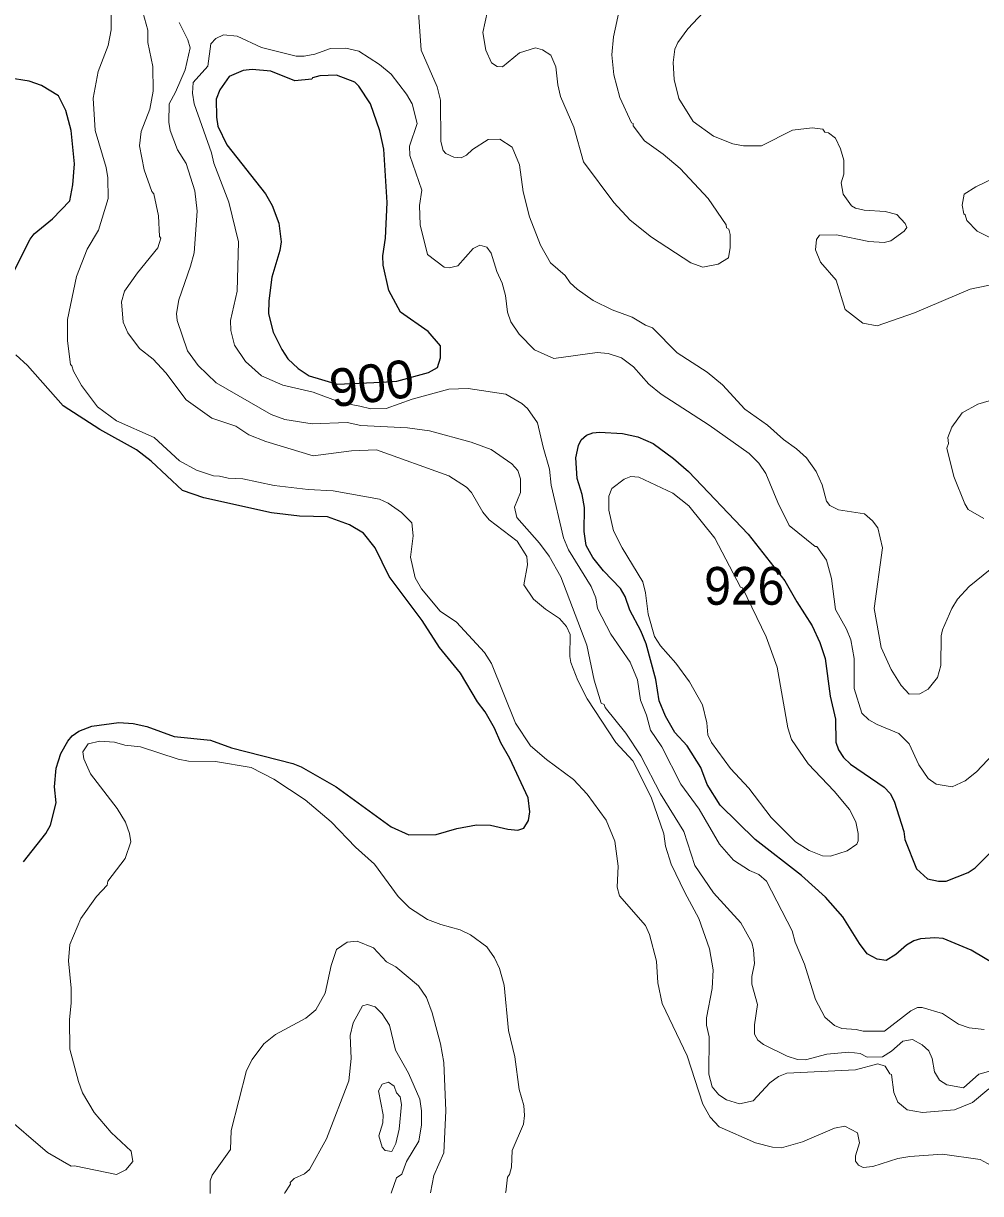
# Model space of a CAD drawing. Extents: x 447.8 to 473.9, y 7733.1 to 7760.8.
# Drawn here: x 454.554 to 456.578, y 7733.099 to 7735.573 of the extents above; entities that cross this region are included whole.
import ezdxf
from ezdxf.enums import TextEntityAlignment as Align

# ---------------------------------------------------------------- set-up
doc = ezdxf.new("R2010")
doc.units = 0
doc.header["$LTSCALE"] = 0.032
doc.layers.add('1', color=7, linetype='Continuous', lineweight=25)
doc.layers.add('2', color=7, linetype='Continuous', lineweight=13)
doc.layers.add('21', color=7, linetype='Continuous')
doc.layers.add('61', color=7, linetype='Continuous')

msp = doc.modelspace()

# ---------------------------------------------------------------- linework, layer by layer
at = {"layer": '1'}
for points in [[(454.5353, 7735.0519), (454.5682, 7735.1168), (454.577, 7735.1286), (454.6155, 7735.1601), (454.6523, 7735.1983), (454.6586, 7735.2323), (454.6625, 7735.2765), (454.6551, 7735.3472), (454.6439, 7735.3893), (454.6281, 7735.4203), (454.5924, 7735.4417), (454.566, 7735.4514), (454.522, 7735.458)], [(455.4705, 7733.871), (455.5123, 7733.8788), (455.5419, 7733.878), (455.5785, 7733.8693), (455.5996, 7733.8677), (455.6123, 7733.8718), (455.6222, 7733.8877), (455.6253, 7733.9061), (455.6215, 7733.9361), (455.5826, 7734.0187), (455.564, 7734.0518), (455.5501, 7734.083), (455.5303, 7734.1178), (455.5142, 7734.1385), (455.4785, 7734.1992), (455.4343, 7734.2535), (455.3974, 7734.3104), (455.3275, 7734.4041), (455.2976, 7734.4645), (455.2733, 7734.4953), (455.2434, 7734.5131), (455.1972, 7734.5297), (455.1382, 7734.5313), (455.0786, 7734.5386), (454.9356, 7734.5703), (454.8908, 7734.5855), (454.824, 7734.6476), (454.7935, 7734.6714), (454.7158, 7734.7148), (454.638, 7734.7644), (454.5626, 7734.8502), (454.5383, 7734.8728)], [(456.3784, 7733.592), (456.3592, 7733.5948), (456.3386, 7733.6059), (456.3221, 7733.6274), (456.287, 7733.6843), (456.2503, 7733.726), (456.1995, 7733.7712), (456.1017, 7733.8474), (456.0274, 7733.92), (456.0003, 7733.9642), (455.9868, 7733.9999), (455.9577, 7734.0459), (455.9319, 7734.0738), (455.9121, 7734.1084), (455.8986, 7734.1406), (455.8916, 7734.186), (455.8711, 7734.2612), (455.8595, 7734.289), (455.8363, 7734.3323), (455.8264, 7734.3615), (455.8166, 7734.3785), (455.7807, 7734.4159), (455.7583, 7734.4438), (455.744, 7734.4692), (455.7401, 7734.499), (455.7407, 7734.5494), (455.736, 7734.5775), (455.7254, 7734.6113), (455.7224, 7734.6546), (455.728, 7734.6808), (455.7339, 7734.6928), (455.7447, 7734.7024), (455.7583, 7734.7077), (455.772, 7734.7093), (455.8212, 7734.7061), (455.8533, 7734.6988), (455.8857, 7734.6848), (455.9288, 7734.6535), (455.9605, 7734.6257), (456.0867, 7734.4932), (456.1639, 7734.3947), (456.1893, 7734.3503), (456.2223, 7734.2992), (456.2383, 7734.264), (456.2495, 7734.2307), (456.26, 7734.1506), (456.2713, 7734.1021), (456.2722, 7734.0537), (456.2778, 7734.0376), (456.2884, 7734.0213), (456.303, 7734.0069), (456.374, 7733.958), (456.3867, 7733.9446), (456.3956, 7733.9286), (456.4156, 7733.8644), (456.4183, 7733.8477), (456.4428, 7733.7857), (456.4656, 7733.7642), (456.4891, 7733.7595), (456.5054, 7733.7595), (456.5516, 7733.7777), (456.5666, 7733.7878), (456.6406, 7733.8626)], [(454.5541, 7733.8003), (454.6012, 7733.8606), (454.6115, 7733.8781), (454.6233, 7733.9253), (454.6201, 7733.9591), (454.6233, 7733.9988), (454.6336, 7734.0293), (454.6478, 7734.0559), (454.6575, 7734.067), (454.6711, 7734.0766), (454.699, 7734.0874), (454.756, 7734.0953), (454.786, 7734.0928), (454.8148, 7734.0863), (454.8731, 7734.0653), (454.9495, 7734.0576), (454.9945, 7734.0418), (455.1239, 7734.0086), (455.1418, 7734.0012)], [(455.1418, 7734.0012), (455.2152, 7733.959), (455.3317, 7733.8743), (455.3688, 7733.8573), (455.4269, 7733.8581), (455.4705, 7733.871)], [(456.4815, 7733.64), (456.451, 7733.6376), (456.4372, 7733.6336), (456.4213, 7733.6239), (456.3993, 7733.6044), (456.3784, 7733.592)], [(456.6137, 7733.5803), (456.558, 7733.6137), (456.499, 7733.6384), (456.4815, 7733.64)]]:
    msp.add_lwpolyline(points, dxfattribs=at)
msp.add_lwpolyline([(455.3267, 7735.0083), (455.315, 7735.0624), (455.3143, 7735.0819), (455.3198, 7735.1194), (455.323, 7735.1948), (455.3166, 7735.3073), (455.3077, 7735.3461), (455.2878, 7735.4035), (455.2634, 7735.4404), (455.2546, 7735.4492), (455.2164, 7735.4636), (455.1806, 7735.4624), (455.1656, 7735.4581), (455.1642, 7735.4555), (455.1283, 7735.4516), (455.0774, 7735.4723), (455.0382, 7735.4756), (455.019, 7735.4739), (454.9889, 7735.4612), (454.9697, 7735.4326), (454.9616, 7735.4131), (454.9623, 7735.375), (454.9654, 7735.3562), (454.9843, 7735.3167), (455.0659, 7735.2132), (455.0804, 7735.1883), (455.0945, 7735.1506), (455.0994, 7735.1117), (455.0963, 7735.0929), (455.0795, 7735.0367), (455.0728, 7734.987), (455.0722, 7734.9591), (455.082, 7734.9206), (455.1003, 7734.8838), (455.1134, 7734.8639), (455.1353, 7734.8436), (455.1585, 7734.8281), (455.2176, 7734.8104), (455.3103, 7734.815), (455.3439, 7734.8167), (455.4107, 7734.8352), (455.4297, 7734.8458), (455.4361, 7734.8665), (455.4358, 7734.8917), (455.4101, 7734.9219), (455.3512, 7734.9629)], close=True, dxfattribs=at)
at = {"layer": '2'}
for points in [[(455.824, 7735.6464), (455.8017, 7735.5449), (455.7985, 7735.5068), (455.8029, 7735.4647), (455.815, 7735.417), (455.84, 7735.363), (455.8432, 7735.3617), (455.8437, 7735.3566), (455.8676, 7735.3247), (455.9069, 7735.2966), (455.943, 7735.2662), (456.0018, 7735.2034), (456.0405, 7735.1475), (456.0409, 7735.1413), (456.0455, 7735.1382), (456.0484, 7735.1268), (456.0485, 7735.0998), (456.0451, 7735.0779), (456.0234, 7735.0639), (455.9908, 7735.0581), (455.9658, 7735.0673), (455.8821, 7735.1211), (455.8375, 7735.1576), (455.8027, 7735.1949), (455.7386, 7735.2806), (455.7182, 7735.3538), (455.6899, 7735.4191), (455.6839, 7735.4432), (455.6799, 7735.4813), (455.6693, 7735.5059), (455.6519, 7735.5176), (455.6368, 7735.5218), (455.6029, 7735.5109), (455.5675, 7735.4814), (455.5558, 7735.4824), (455.5437, 7735.4902), (455.5317, 7735.5166), (455.5259, 7735.5539), (455.5451, 7735.6452)], [(456.6003, 7733.158), (456.5775, 7733.1711), (456.4973, 7733.1824), (456.4288, 7733.1776), (456.4034, 7733.1728), (456.3502, 7733.1559), (456.3296, 7733.1544), (456.3202, 7733.1591), (456.3139, 7733.1672), (456.314, 7733.179), (456.3219, 7733.2063), (456.3178, 7733.2277), (456.2909, 7733.2415), (456.2692, 7733.2372), (456.2018, 7733.2085), (456.1575, 7733.196), (456.138, 7733.1968), (456.1021, 7733.2063), (456.0256, 7733.2404), (456.0064, 7733.2606), (455.9911, 7733.2883), (455.958, 7733.3901), (455.9048, 7733.5012), (455.8955, 7733.5447), (455.893, 7733.5903), (455.8784, 7733.6467), (455.8697, 7733.6656), (455.8146, 7733.7285), (455.8095, 7733.747), (455.812, 7733.7914), (455.8048, 7733.8441), (455.7863, 7733.8888), (455.7461, 7733.9433), (455.7174, 7733.9743), (455.66, 7734.0165), (455.6267, 7734.0459), (455.5947, 7734.094), (455.5443, 7734.2195), (455.5289, 7734.2431), (455.4697, 7734.3069), (455.4356, 7734.3307), (455.3957, 7734.378), (455.3827, 7734.401), (455.3728, 7734.4448), (455.3784, 7734.4901), (455.3753, 7734.5171), (455.3538, 7734.539), (455.3255, 7734.5586), (455.3069, 7734.5672), (455.2094, 7734.5851), (455.1563, 7734.5876), (455.0847, 7734.5964), (455.0183, 7734.6106), (454.9868, 7734.6114), (454.9687, 7734.6163), (454.9563, 7734.6164), (454.9199, 7734.6283), (454.884, 7734.6481), (454.8303, 7734.6978), (454.751, 7734.7328), (454.7106, 7734.7627), (454.6767, 7734.8077), (454.6602, 7734.8379), (454.6568, 7734.8495), (454.6534, 7734.8518), (454.6474, 7734.9022), (454.6477, 7734.9471), (454.6667, 7735.0382), (454.6892, 7735.096), (454.713, 7735.1361), (454.7331, 7735.2031), (454.7323, 7735.2468), (454.7292, 7735.2685), (454.7059, 7735.3471), (454.7019, 7735.4154), (454.7124, 7735.4715), (454.733, 7735.5266), (454.7394, 7735.5599), (454.7396, 7735.6046)], [(454.803, 7735.6096), (454.8172, 7735.5594), (454.8173, 7735.533), (454.8277, 7735.482), (454.8285, 7735.43), (454.8212, 7735.3919), (454.803, 7735.3451), (454.7997, 7735.3146), (454.8093, 7735.264), (454.8255, 7735.2176)], [(456.6141, 7735.0235), (456.5564, 7735.0114), (456.4384, 7734.9613), (456.3595, 7734.9338), (456.3292, 7734.9394), (456.2921, 7734.9686), (456.273, 7735.0304), (456.2396, 7735.0682), (456.2293, 7735.0943), (456.2312, 7735.1162), (456.2373, 7735.1254), (456.2737, 7735.1261), (456.3419, 7735.1122), (456.3743, 7735.1102), (456.3884, 7735.1134), (456.4164, 7735.1341), (456.4219, 7735.1418), (456.4185, 7735.1505), (456.4009, 7735.169), (456.3764, 7735.1759), (456.3323, 7735.1785), (456.314, 7735.1825), (456.305, 7735.1873), (456.2879, 7735.212), (456.2834, 7735.2365), (456.289, 7735.2544), (456.2889, 7735.284), (456.2823, 7735.308), (456.2711, 7735.3307), (456.2569, 7735.3417), (456.2491, 7735.3435), (456.2443, 7735.3496), (456.2219, 7735.3522), (456.1803, 7735.3473), (456.1149, 7735.3144), (456.077, 7735.3146), (456.0543, 7735.3186), (456.0135, 7735.3352), (455.9705, 7735.3662), (455.9404, 7735.4148), (455.9301, 7735.4548), (455.9283, 7735.4907), (455.9315, 7735.519), (455.9378, 7735.533), (455.9593, 7735.562), (456.0026, 7735.6085)], [(455.3897, 7735.5966), (455.3954, 7735.517), (455.4288, 7735.439), (455.436, 7735.4107), (455.437, 7735.3234), (455.442, 7735.3048), (455.4472, 7735.2982), (455.4642, 7735.2907), (455.4797, 7735.289), (455.4914, 7735.2945), (455.5041, 7735.307), (455.537, 7735.3279), (455.5614, 7735.3287), (455.5879, 7735.3116), (455.603, 7735.2745), (455.6109, 7735.2172), (455.6244, 7735.1644), (455.6476, 7735.1041), (455.6689, 7735.0672), (455.6996, 7735.0406), (455.7103, 7735.0251), (455.7249, 7735.0113), (455.7592, 7734.9871), (455.7994, 7734.9678), (455.8414, 7734.9524), (455.8699, 7734.9349), (455.8842, 7734.9297), (455.9367, 7734.8771), (456.0003, 7734.8362), (456.0322, 7734.809), (456.0795, 7734.7577), (456.1274, 7734.7239), (456.1616, 7734.6935), (456.1891, 7734.6738), (456.2098, 7734.6545), (456.2306, 7734.6256), (456.2431, 7734.5978), (456.2522, 7734.5629), (456.2595, 7734.5539), (456.2774, 7734.5447), (456.3327, 7734.5361), (456.3498, 7734.5217), (456.3606, 7734.5066), (456.3707, 7734.4644), (456.3532, 7734.3363), (456.3681, 7734.2539), (456.3892, 7734.2074), (456.4101, 7734.1734), (456.4274, 7734.1549), (456.4496, 7734.1556), (456.4672, 7734.1655), (456.4869, 7734.19), (456.4942, 7734.2158), (456.4951, 7734.2784), (456.4979, 7734.2912), (456.5176, 7734.3362), (456.5291, 7734.3556)], [(454.9076, 7735.0597), (454.9149, 7735.0885), (454.9214, 7735.1762), (454.9166, 7735.2191), (454.8982, 7735.2768), (454.8797, 7735.3061), (454.8644, 7735.3469), (454.8614, 7735.3647), (454.8623, 7735.4034), (454.876, 7735.4278), (454.8965, 7735.4753), (454.9069, 7735.5218), (454.9019, 7735.5388), (454.8834, 7735.575)], [(454.9438, 7735.4829), (454.9502, 7735.5301), (454.9613, 7735.5411), (454.9771, 7735.5493), (455.0064, 7735.5461), (455.0574, 7735.5223), (455.1308, 7735.5038), (455.1479, 7735.5038), (455.1703, 7735.5086), (455.2035, 7735.5206), (455.2357, 7735.5213), (455.2637, 7735.5145), (455.3071, 7735.4866), (455.3319, 7735.466), (455.3644, 7735.4236), (455.3759, 7735.4035), (455.387, 7735.3614), (455.3705, 7735.3141), (455.3711, 7735.2937), (455.3967, 7735.221), (455.392, 7735.1883), (455.3928, 7735.1474), (455.4089, 7735.0845), (455.4438, 7735.0579), (455.4541, 7735.0565), (455.4731, 7735.0608), (455.5053, 7735.0974), (455.5192, 7735.1043), (455.5338, 7735.1004), (455.5435, 7735.0875), (455.5554, 7735.0486), (455.5662, 7735.0243), (455.5736, 7734.9978), (455.5779, 7734.963), (455.5851, 7734.9422), (455.6023, 7734.9159), (455.6352, 7734.8831), (455.676, 7734.8649), (455.7676, 7734.8776), (455.7904, 7734.8752), (455.8192, 7734.8663), (455.8441, 7734.8472), (455.8767, 7734.8106), (455.9026, 7734.7894), (456.0041, 7734.7237), (456.0888, 7734.6642), (456.1094, 7734.6436), (456.1242, 7734.6219), (456.1495, 7734.5602), (456.1734, 7734.5118), (456.2284, 7734.467), (456.232, 7734.467), (456.2521, 7734.4384), (456.2628, 7734.3994), (456.2715, 7734.3339), (456.2946, 7734.2925), (456.3038, 7734.2701), (456.3106, 7734.2303), (456.3107, 7734.1671), (456.3273, 7734.1149), (456.3421, 7734.1007), (456.3597, 7734.0905), (456.4052, 7734.072), (456.4269, 7734.0501), (456.4477, 7734.0055), (456.4675, 7733.9768), (456.4846, 7733.9647), (456.5182, 7733.9591), (456.5455, 7733.9716), (456.5693, 7733.9908), (456.629, 7734.0535)], [(454.957, 7735.2776), (454.9518, 7735.2997), (454.9152, 7735.4032), (454.9119, 7735.4256), (454.9128, 7735.4484), (454.9438, 7735.4829)], [(456.5859, 7733.4461), (456.5542, 7733.4491), (456.5313, 7733.4571), (456.4975, 7733.4797), (456.4549, 7733.4926), (456.4449, 7733.4925), (456.4309, 7733.4853), (456.3752, 7733.4421), (456.3297, 7733.4421), (456.315, 7733.446), (456.2851, 7733.4483), (456.2696, 7733.4545), (456.249, 7733.472), (456.2294, 7733.5092), (456.2055, 7733.5839), (456.1859, 7733.6309), (456.1798, 7733.6547), (456.1253, 7733.7597), (456.1094, 7733.7738), (456.0896, 7733.7823), (456.056, 7733.8041), (456.0264, 7733.8378), (455.9831, 7733.9119), (455.944, 7733.9644), (455.9044, 7734.0437), (455.8802, 7734.0787), (455.8718, 7734.1108), (455.8593, 7734.1422), (455.8525, 7734.1856), (455.8375, 7734.2223), (455.7964, 7734.2818), (455.7683, 7734.3363), (455.7643, 7734.3587), (455.755, 7734.3825), (455.7068, 7734.4599), (455.6964, 7734.4856), (455.6702, 7734.5968), (455.6669, 7734.6307), (455.6529, 7734.6774), (455.6413, 7734.7285), (455.6198, 7734.7588), (455.6082, 7734.7693), (455.5745, 7734.789), (455.4944, 7734.8016), (455.4538, 7734.7999), (455.3765, 7734.7789), (455.321, 7734.7591), (455.2886, 7734.7584), (455.2653, 7734.7637), (455.225, 7734.772), (455.1667, 7734.7935), (455.103, 7734.8086), (455.0573, 7734.8278), (455.0236, 7734.8582), (455.0004, 7734.8929), (454.9929, 7734.9238), (454.9921, 7734.9454), (455.0064, 7735.0075), (455.0088, 7735.1117), (454.9887, 7735.1955), (454.957, 7735.2776)], [(456.6045, 7735.2454), (456.5682, 7735.2281), (456.5438, 7735.212), (456.5391, 7735.189), (456.5424, 7735.1705), (456.5454, 7735.1686), (456.5492, 7735.1569), (456.5706, 7735.134), (456.605, 7735.117)], [(454.8255, 7735.2176), (454.8301, 7735.2132), (454.8399, 7735.1666), (454.8422, 7735.1225), (454.8444, 7735.119), (454.8384, 7735.099)], [(454.8384, 7735.099), (454.7952, 7735.0462), (454.7676, 7735.0075), (454.7616, 7734.9847), (454.765, 7734.9415), (454.775, 7734.9189), (454.7999, 7734.8862), (454.8283, 7734.8634), (454.8555, 7734.8346), (454.8981, 7734.7776), (454.9523, 7734.7389), (455.0035, 7734.7219), (455.0308, 7734.7036), (455.0671, 7734.6891), (455.1667, 7734.6589), (455.2478, 7734.6692), (455.3005, 7734.6715), (455.4534, 7734.6164), (455.4908, 7734.5929), (455.5017, 7734.5812), (455.5258, 7734.5399), (455.5393, 7734.5236), (455.5982, 7734.4782), (455.6189, 7734.4458), (455.6204, 7734.4287), (455.6126, 7734.3865), (455.6328, 7734.3556), (455.658, 7734.3345), (455.6876, 7734.3151), (455.7028, 7734.2979), (455.7103, 7734.2814), (455.7095, 7734.2345), (455.7119, 7734.2216), (455.7267, 7734.1842), (455.7465, 7734.1448), (455.8068, 7734.0527), (455.8431, 7734.0138), (455.8814, 7733.9373), (455.9082, 7733.8596), (455.9116, 7733.8333), (455.9242, 7733.7955), (455.9526, 7733.7355), (455.9826, 7733.6804), (456.0047, 7733.6164), (456.0124, 7733.5722), (456.0108, 7733.5323), (455.9989, 7733.4704), (455.9989, 7733.4553), (456.0044, 7733.4304), (456.0036, 7733.3516), (456.0106, 7733.3249), (456.025, 7733.3077), (456.0408, 7733.2969), (456.0685, 7733.289), (456.0971, 7733.295), (456.1323, 7733.3334), (456.151, 7733.3465), (456.1688, 7733.3534), (456.3138, 7733.3603), (456.3611, 7733.3731), (456.3767, 7733.3685), (456.3864, 7733.3521), (456.3899, 7733.3504), (456.395, 7733.3128), (456.4029, 7733.2922), (456.4232, 7733.276), (456.4554, 7733.2705), (456.5227, 7733.2761), (456.561, 7733.2916), (456.5955, 7733.3203)], [(454.9237, 7734.85), (454.9013, 7734.8811), (454.879, 7734.9454), (454.8775, 7734.9602), (454.8825, 7734.989), (454.9076, 7735.0597)], [(456.6025, 7733.3593), (456.5744, 7733.3514), (456.542, 7733.3222), (456.5071, 7733.329), (456.4912, 7733.3389), (456.4807, 7733.3563), (456.4758, 7733.3848), (456.4686, 7733.4008), (456.4544, 7733.4137), (456.4345, 7733.4244), (456.4136, 7733.4213), (456.3898, 7733.4), (456.3707, 7733.3884), (456.3381, 7733.3874), (456.3236, 7733.3948), (456.2999, 7733.3979), (456.253, 7733.3939), (456.2076, 7733.382), (456.1912, 7733.3828), (456.1691, 7733.3898), (456.1188, 7733.4145), (456.1069, 7733.4232), (456.0999, 7733.4359), (456.0999, 7733.456), (456.1062, 7733.4989), (456.0943, 7733.5419), (456.0944, 7733.5579), (456.0998, 7733.5855), (456.0982, 7733.6143), (456.0945, 7733.6301), (456.0714, 7733.6714), (456.0135, 7733.7352), (455.9738, 7733.7927), (455.9507, 7733.8644), (455.9014, 7733.9439), (455.8595, 7734.0244), (455.8277, 7734.0722), (455.784, 7734.1269), (455.7823, 7734.1329), (455.7762, 7734.1356), (455.7612, 7734.1848), (455.7456, 7734.2585), (455.6909, 7734.4034), (455.6657, 7734.4471), (455.6458, 7734.4746), (455.5972, 7734.5284), (455.5926, 7734.5501), (455.6052, 7734.5814), (455.6051, 7734.6106), (455.5996, 7734.6276), (455.5866, 7734.6422), (455.5435, 7734.6724), (455.501, 7734.6882), (455.4128, 7734.7116), (455.3662, 7734.7181), (455.2679, 7734.7231), (455.2389, 7734.7293), (455.1646, 7734.7263), (455.1067, 7734.736), (455.0783, 7734.7464), (454.9614, 7734.8131), (454.9237, 7734.85)], [(456.5852, 7734.5267), (456.5522, 7734.5457), (456.5449, 7734.5578), (456.5217, 7734.6156), (456.5071, 7734.6753), (456.5102, 7734.6848), (456.5088, 7734.6976), (456.5172, 7734.7198), (456.5389, 7734.7499), (456.5724, 7734.7685), (456.6201, 7734.7821)], [(456.5291, 7734.3556), (456.554, 7734.3828), (456.5982, 7734.4189), (456.6458, 7734.4381), (456.6799, 7734.4583), (456.6954, 7734.4793)], [(455.5738, 7733.1006), (455.574, 7733.1022), (455.5781, 7733.1337), (455.5822, 7733.1396), (455.5859, 7733.1551), (455.5878, 7733.1902), (455.6116, 7733.2457), (455.614, 7733.2642), (455.6126, 7733.2855), (455.6024, 7733.3188), (455.5932, 7733.3883), (455.5797, 7733.4441), (455.571, 7733.5395), (455.561, 7733.5746), (455.5503, 7733.5974), (455.5339, 7733.6207), (455.4996, 7733.646), (455.4778, 7733.6568), (455.4366, 7733.6676), (455.4088, 7733.6786), (455.3703, 7733.7029), (455.3467, 7733.7272), (455.2964, 7733.7958), (455.2565, 7733.8316), (455.2047, 7733.8851), (455.1497, 7733.9318), (455.0834, 7733.975), (455.0355, 7734.0002), (454.9603, 7734.0127), (454.9035, 7734.0136), (454.8814, 7734.0176), (454.8017, 7734.0435), (454.7685, 7734.0474), (454.7467, 7734.0536), (454.7157, 7734.0553), (454.6911, 7734.0498), (454.6796, 7734.0331), (454.6819, 7734.018), (454.6959, 7733.9863), (454.7527, 7733.9131), (454.7699, 7733.884), (454.7782, 7733.8606), (454.7812, 7733.8424), (454.769, 7733.8072), (454.7329, 7733.7594), (454.7313, 7733.7513), (454.7087, 7733.7272), (454.6756, 7733.6806), (454.6521, 7733.6253), (454.6498, 7733.5908), (454.6554, 7733.5332), (454.6553, 7733.5014), (454.6514, 7733.4671), (454.6525, 7733.4045), (454.6703, 7733.3359), (454.6792, 7733.312), (454.7038, 7733.2707), (454.7394, 7733.2282), (454.7821, 7733.1884), (454.7852, 7733.1666), (454.7707, 7733.149), (454.7512, 7733.1391), (454.662, 7733.1573), (454.6549, 7733.1567), (454.605, 7733.186), (454.5101, 7733.2678)], [(455.4152, 7733.1002), (455.4153, 7733.1006), (455.4218, 7733.1373), (455.4433, 7733.1848), (455.4474, 7733.2737), (455.4434, 7733.3764), (455.4361, 7733.4155), (455.4188, 7733.4812), (455.4064, 7733.5134), (455.3899, 7733.5379), (455.3417, 7733.5781), (455.3222, 7733.589), (455.2946, 7733.6188), (455.2602, 7733.6329), (455.2386, 7733.6303), (455.2162, 7733.6153), (455.2046, 7733.5814), (455.1922, 7733.5224), (455.1725, 7733.4872), (455.151, 7733.4702), (455.0874, 7733.4356), (455.0623, 7733.4153), (455.0376, 7733.3825), (455.0261, 7733.3589), (454.9936, 7733.2325), (454.992, 7733.1922), (454.9534, 7733.1379), (454.9491, 7733.1257), (454.9488, 7733.1022), (454.9488, 7733.0989)], [(455.332, 7733.1), (455.3328, 7733.1022), (455.3428, 7733.1319), (455.3544, 7733.1401), (455.3645, 7733.1665), (455.3903, 7733.21), (455.3961, 7733.2443), (455.3961, 7733.2738), (455.3921, 7733.2987), (455.3686, 7733.3533), (455.3412, 7733.4021), (455.3281, 7733.4553), (455.3131, 7733.4791), (455.2982, 7733.494), (455.2819, 7733.4988), (455.2715, 7733.496), (455.2515, 7733.4598), (455.2449, 7733.433), (455.247, 7733.3846), (455.2423, 7733.3376), (455.1947, 7733.2149), (455.1592, 7733.15), (455.1483, 7733.1407), (455.1266, 7733.1309), (455.1182, 7733.1226), (455.1187, 7733.1185), (455.1067, 7733.1006), (455.1059, 7733.0994)]]:
    msp.add_lwpolyline(points, dxfattribs=at)
for points in [[(456.2961, 7733.8238), (456.3163, 7733.8375), (456.3194, 7733.8448), (456.3194, 7733.8603), (456.3146, 7733.8853), (456.3008, 7733.9112), (456.2687, 7733.9497), (456.2139, 7734.0077), (456.1781, 7734.0591), (456.1704, 7734.0838), (456.1479, 7734.2123), (456.1246, 7734.2764), (456.0749, 7734.3798), (456.0705, 7734.3815), (456.0164, 7734.4849), (455.9611, 7734.553), (455.9276, 7734.5798), (455.8558, 7734.614), (455.8386, 7734.6155), (455.8246, 7734.6094), (455.7986, 7734.5901), (455.7922, 7734.5737), (455.7921, 7734.5439), (455.8019, 7734.5003), (455.8204, 7734.4641), (455.864, 7734.3922), (455.8697, 7734.3694), (455.8754, 7734.3242), (455.8889, 7734.2767), (455.9012, 7734.257), (455.9336, 7734.2206), (455.9623, 7734.1809), (455.9899, 7734.1325), (455.9995, 7734.0944), (456.0011, 7734.0689), (456.0089, 7734.0529), (456.0491, 7733.9978), (456.0884, 7733.9561), (456.1353, 7733.8939), (456.187, 7733.8429), (456.2155, 7733.8242), (456.2441, 7733.8128), (456.261, 7733.8124)], [(455.3141, 7733.2482), (455.3151, 7733.2657), (455.3048, 7733.316), (455.3131, 7733.3302), (455.3263, 7733.3345), (455.3384, 7733.3263), (455.3433, 7733.3122), (455.3511, 7733.3037), (455.3535, 7733.287), (455.3486, 7733.2354), (455.3419, 7733.205), (455.3332, 7733.1877), (455.3192, 7733.1897), (455.3127, 7733.1969), (455.3056, 7733.2211)]]:
    msp.add_lwpolyline(points, close=True, dxfattribs=at)

# ---------------------------------------------------------------- texts
at = {"layer": '21', "width": 0.95}
msp.add_text('926', height=0.08, dxfattribs=at).set_placement((455.9937, 7734.344))
at = {"layer": '61'}
msp.add_text('900', height=0.08, rotation=7.601, dxfattribs=at).set_placement((455.2957, 7734.7728), align=Align.CENTER)

doc.saveas('drawing.dxf')
